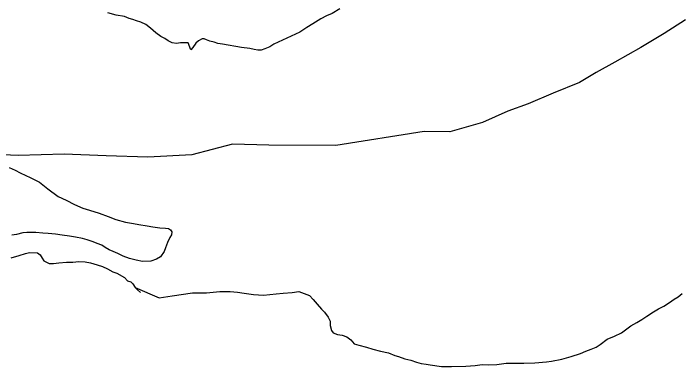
# Model space of a CAD drawing. Extents: x -939622 to -934245, y 1383184 to 1385301.
# Drawn here: x -936322.61 to -936316.2, y 1384578.86 to 1384582.25 of the extents above; entities that cross this region are included whole.
import ezdxf

# ---------------------------------------------------------------- set-up
doc = ezdxf.new("R2010")
doc.units = 0
doc.layers.add('Level 2', color=7, linetype='Continuous')
doc.layers.add('Level 9', color=7, linetype='Continuous')

msp = doc.modelspace()

# ---------------------------------------------------------------- linework, layer by layer
at = {"layer": 'Level 2'}
msp.add_lwpolyline([(-936316.1534, 1384582.1892), (-936316.3589, 1384582.0588), (-936316.5824, 1384581.9252), (-936316.8328, 1384581.7825), (-936317.0117, 1384581.6853), (-936317.1726, 1384581.5882), (-936317.4263, 1384581.4845), (-936317.665, 1384581.3839), (-936317.862, 1384581.3135), (-936318.1036, 1384581.2039), (-936318.4202, 1384581.1147), (-936318.6655, 1384581.1191), (-936319.5144, 1384580.9843), (-936320.1577, 1384580.9859), (-936320.5079, 1384580.9956), (-936320.8991, 1384580.8939), (-936321.3209, 1384580.87), (-936321.7219, 1384580.8853), (-936322.126, 1384580.9006), (-936322.5657, 1384580.8856), (-936323.293, 1384580.9196)], dxfattribs=at)
msp.add_lwpolyline([(-936316.1534, 1384582.1892), (-936316.3589, 1384582.0588), (-936316.5824, 1384581.9252), (-936316.8328, 1384581.7825), (-936317.0117, 1384581.6853), (-936317.1726, 1384581.5882), (-936317.4263, 1384581.4845), (-936317.665, 1384581.3839), (-936317.862, 1384581.3135), (-936318.1036, 1384581.2039), (-936318.4202, 1384581.1147), (-936318.6655, 1384581.1191), (-936319.5144, 1384580.9843), (-936320.1577, 1384580.9859), (-936320.5079, 1384580.9956), (-936320.8991, 1384580.8939), (-936321.3209, 1384580.87), (-936321.7219, 1384580.8853), (-936322.126, 1384580.9006), (-936322.5657, 1384580.8856), (-936323.293, 1384580.9196)], dxfattribs=at)
at = {"layer": 'Level 9'}
for points in [[(-936319.4753, 1384582.2956), (-936319.5498, 1384582.2501), (-936319.6035, 1384582.2287), (-936319.6572, 1384582.2013), (-936319.7347, 1384582.1528), (-936319.7943, 1384582.1164), (-936319.8598, 1384582.071), (-936320.1104, 1384581.9583), (-936320.1491, 1384581.931), (-936320.1968, 1384581.9127), (-936320.2327, 1384581.9004), (-936320.2626, 1384581.9002), (-936320.2985, 1384581.906), (-936320.3405, 1384581.9147), (-936320.4213, 1384581.9261), (-936320.6041, 1384581.9579), (-936320.649, 1384581.9636), (-936320.682, 1384581.9754), (-936320.724, 1384581.9871), (-936320.757, 1384581.9989), (-936320.7809, 1384582.0077), (-936320.7989, 1384582.0076), (-936320.8347, 1384581.9893), (-936320.8585, 1384581.9652), (-936320.8881, 1384581.926), (-936320.9089, 1384581.9018), (-936320.9333, 1384581.9707), (-936321.0081, 1384581.9702), (-936321.044, 1384581.9639), (-936321.0859, 1384581.9696), (-936321.1249, 1384581.9904), (-936321.158, 1384582.0111), (-936321.197, 1384582.0319), (-936321.2451, 1384582.0645), (-936321.2963, 1384582.1092), (-936321.3414, 1384582.1449), (-936321.3894, 1384582.1686), (-936321.4284, 1384582.1803), (-936321.4644, 1384582.1951), (-936321.5004, 1384582.2038), (-936321.5454, 1384582.2215), (-936321.6263, 1384582.236), (-936321.7042, 1384582.2564)], [(-936319.4753, 1384582.2956), (-936319.5498, 1384582.2501), (-936319.6035, 1384582.2287), (-936319.6572, 1384582.2013), (-936319.7347, 1384582.1528), (-936319.7943, 1384582.1164), (-936319.8598, 1384582.071), (-936320.1104, 1384581.9583), (-936320.1491, 1384581.931), (-936320.1968, 1384581.9127), (-936320.2327, 1384581.9004), (-936320.2626, 1384581.9002), (-936320.2985, 1384581.906), (-936320.3405, 1384581.9147), (-936320.4213, 1384581.9261), (-936320.6041, 1384581.9579), (-936320.649, 1384581.9636), (-936320.682, 1384581.9754), (-936320.724, 1384581.9871), (-936320.757, 1384581.9989), (-936320.7809, 1384582.0077), (-936320.7989, 1384582.0076), (-936320.8347, 1384581.9893), (-936320.8585, 1384581.9652), (-936320.8881, 1384581.926), (-936320.9089, 1384581.9018), (-936320.9333, 1384581.9707), (-936321.0081, 1384581.9702), (-936321.044, 1384581.9639), (-936321.0859, 1384581.9696), (-936321.1249, 1384581.9904), (-936321.158, 1384582.0111), (-936321.197, 1384582.0319), (-936321.2451, 1384582.0645), (-936321.2963, 1384582.1092), (-936321.3414, 1384582.1449), (-936321.3894, 1384582.1686), (-936321.4284, 1384582.1803), (-936321.4644, 1384582.1951), (-936321.5004, 1384582.2038), (-936321.5454, 1384582.2215), (-936321.6263, 1384582.236), (-936321.7042, 1384582.2564)], [(-936322.6547, 1384580.771), (-936322.5947, 1384580.7474), (-936322.5466, 1384580.7207), (-936322.4926, 1384580.6941), (-936322.4506, 1384580.6763), (-936322.3635, 1384580.6319), (-936322.2823, 1384580.5665), (-936322.1831, 1384580.4922), (-936322.105, 1384580.4567), (-936322.027, 1384580.4152), (-936321.9459, 1384580.3798), (-936321.883, 1384580.3622), (-936321.79, 1384580.3328), (-936321.703, 1384580.3004), (-936321.628, 1384580.2709), (-936321.5351, 1384580.2476), (-936321.4572, 1384580.2331), (-936321.4063, 1384580.2244), (-936321.3284, 1384580.21), (-936321.2715, 1384580.2014), (-936321.2056, 1384580.1928), (-936321.1517, 1384580.1872), (-936321.1218, 1384580.1844), (-936321.1038, 1384580.1725), (-936321.0917, 1384580.1546), (-936321.0945, 1384580.1246), (-936321.1093, 1384580.1005), (-936321.1329, 1384580.0523), (-936321.1505, 1384580.0012), (-936321.1652, 1384579.9651), (-936321.1978, 1384579.9139), (-936321.2365, 1384579.8896), (-936321.2932, 1384579.8712), (-936321.371, 1384579.8677), (-936321.4339, 1384579.8822), (-936321.4969, 1384579.8968), (-936321.5569, 1384579.9204), (-936321.6109, 1384579.944), (-936321.6529, 1384579.9648), (-936321.6919, 1384579.9795), (-936321.731, 1384580.0032), (-936321.764, 1384580.024), (-936321.809, 1384580.0417), (-936321.845, 1384580.0565), (-936321.905, 1384580.077), (-936321.95, 1384580.0887), (-936322.0159, 1384580.1033), (-936322.0728, 1384580.1119), (-936322.1447, 1384580.1204), (-936322.2076, 1384580.132), (-936322.2794, 1384580.1375), (-936322.3303, 1384580.1402), (-936322.3962, 1384580.1457), (-936322.4321, 1384580.1455), (-936322.483, 1384580.1481), (-936322.5218, 1384580.1449), (-936322.5846, 1384580.1294), (-936322.6294, 1384580.1201)], [(-936322.6547, 1384580.771), (-936322.5947, 1384580.7474), (-936322.5466, 1384580.7207), (-936322.4926, 1384580.6941), (-936322.4506, 1384580.6763), (-936322.3635, 1384580.6319), (-936322.2823, 1384580.5665), (-936322.1831, 1384580.4922), (-936322.105, 1384580.4567), (-936322.027, 1384580.4152), (-936321.9459, 1384580.3798), (-936321.883, 1384580.3622), (-936321.79, 1384580.3328), (-936321.703, 1384580.3004), (-936321.628, 1384580.2709), (-936321.5351, 1384580.2476), (-936321.4572, 1384580.2331), (-936321.4063, 1384580.2244), (-936321.3284, 1384580.21), (-936321.2715, 1384580.2014), (-936321.2056, 1384580.1928), (-936321.1517, 1384580.1872), (-936321.1218, 1384580.1844), (-936321.1038, 1384580.1725), (-936321.0917, 1384580.1546), (-936321.0945, 1384580.1246), (-936321.1093, 1384580.1005), (-936321.1329, 1384580.0523), (-936321.1505, 1384580.0012), (-936321.1652, 1384579.9651), (-936321.1978, 1384579.9139), (-936321.2365, 1384579.8896), (-936321.2932, 1384579.8712), (-936321.371, 1384579.8677), (-936321.4339, 1384579.8822), (-936321.4969, 1384579.8968), (-936321.5569, 1384579.9204), (-936321.6109, 1384579.944), (-936321.6529, 1384579.9648), (-936321.6919, 1384579.9795), (-936321.731, 1384580.0032), (-936321.764, 1384580.024), (-936321.809, 1384580.0417), (-936321.845, 1384580.0565), (-936321.905, 1384580.077), (-936321.95, 1384580.0887), (-936322.0159, 1384580.1033), (-936322.0728, 1384580.1119), (-936322.1447, 1384580.1204), (-936322.2076, 1384580.132), (-936322.2794, 1384580.1375), (-936322.3303, 1384580.1402), (-936322.3962, 1384580.1457), (-936322.4321, 1384580.1455), (-936322.483, 1384580.1481), (-936322.5218, 1384580.1449), (-936322.5846, 1384580.1294), (-936322.6294, 1384580.1201)], [(-936322.6339, 1384579.9041), (-936322.5563, 1384579.9256), (-936322.4965, 1384579.944), (-936322.4577, 1384579.9533), (-936322.3829, 1384579.9508), (-936322.3558, 1384579.933), (-936322.3377, 1384579.9001), (-936322.3195, 1384579.8732), (-936322.2955, 1384579.8614), (-936322.2685, 1384579.8496), (-936322.2266, 1384579.8499), (-936322.1758, 1384579.8562), (-936322.104, 1384579.8627), (-936322.0412, 1384579.8631), (-936321.9844, 1384579.8695), (-936321.9245, 1384579.8639), (-936321.8706, 1384579.8553), (-936321.8076, 1384579.8377), (-936321.7567, 1384579.8201), (-936321.7086, 1384579.7964), (-936321.6576, 1384579.7697), (-936321.6186, 1384579.755), (-936321.5465, 1384579.7135), (-936321.5164, 1384579.6837), (-936321.4834, 1384579.6719), (-936321.4653, 1384579.654), (-936321.4441, 1384579.6182)], [(-936322.6339, 1384579.9041), (-936322.5563, 1384579.9256), (-936322.4965, 1384579.944), (-936322.4577, 1384579.9533), (-936322.3829, 1384579.9508), (-936322.3558, 1384579.933), (-936322.3377, 1384579.9001), (-936322.3195, 1384579.8732), (-936322.2955, 1384579.8614), (-936322.2685, 1384579.8496), (-936322.2266, 1384579.8499), (-936322.1758, 1384579.8562), (-936322.104, 1384579.8627), (-936322.0412, 1384579.8631), (-936321.9844, 1384579.8695), (-936321.9245, 1384579.8639), (-936321.8706, 1384579.8553), (-936321.8076, 1384579.8377), (-936321.7567, 1384579.8201), (-936321.7086, 1384579.7964), (-936321.6576, 1384579.7697), (-936321.6186, 1384579.755), (-936321.5465, 1384579.7135), (-936321.5164, 1384579.6837), (-936321.4834, 1384579.6719), (-936321.4653, 1384579.654), (-936321.4441, 1384579.6182)], [(-936321.4441, 1384579.6182), (-936321.42, 1384579.5973), (-936321.3929, 1384579.5705)], [(-936321.4441, 1384579.6182), (-936321.2131, 1384579.5207), (-936321.0875, 1384579.5396), (-936320.8902, 1384579.5679), (-936320.7586, 1384579.5688), (-936320.63, 1384579.5787), (-936320.5283, 1384579.5794), (-936320.4594, 1384579.5739), (-936320.3965, 1384579.5653), (-936320.3067, 1384579.5509), (-936320.2079, 1384579.5456), (-936320.0883, 1384579.5584), (-936320.0195, 1384579.5649), (-936319.9328, 1384579.5715), (-936319.87, 1384579.5809), (-936319.7664, 1384579.5418)], [(-936321.4441, 1384579.6182), (-936321.42, 1384579.5973), (-936321.3929, 1384579.5705)], [(-936321.4441, 1384579.6182), (-936321.2131, 1384579.5207), (-936321.0875, 1384579.5396), (-936320.8902, 1384579.5679), (-936320.7586, 1384579.5688), (-936320.63, 1384579.5787), (-936320.5283, 1384579.5794), (-936320.4594, 1384579.5739), (-936320.3965, 1384579.5653), (-936320.3067, 1384579.5509), (-936320.2079, 1384579.5456), (-936320.0883, 1384579.5584), (-936320.0195, 1384579.5649), (-936319.9328, 1384579.5715), (-936319.87, 1384579.5809), (-936319.7664, 1384579.5418)], [(-936319.7664, 1384579.5418), (-936319.7308, 1384579.5025), (-936319.6923, 1384579.4571), (-936319.6508, 1384579.4117), (-936319.6241, 1384579.3814), (-936319.5886, 1384579.3331), (-936319.568, 1384579.2939), (-936319.5683, 1384579.2549), (-936319.5568, 1384579.2067), (-936319.539, 1384579.1826), (-936319.4973, 1384579.1672), (-936319.4524, 1384579.1608), (-936319.4076, 1384579.1454), (-936319.3689, 1384579.115), (-936319.3393, 1384579.0757), (-936319.2945, 1384579.0633), (-936319.2198, 1384579.0446), (-936319.16, 1384579.026), (-936319.0853, 1384579.0073), (-936319.0076, 1384578.9916), (-936318.9479, 1384578.9641), (-936318.9121, 1384578.9547), (-936318.8524, 1384578.9332), (-936318.7926, 1384578.9206), (-936318.7388, 1384578.9021), (-936318.694, 1384578.8897), (-936318.6462, 1384578.8803), (-936318.6073, 1384578.8739), (-936318.4996, 1384578.8579), (-936318.4037, 1384578.86), (-936318.2659, 1384578.8618), (-936318.176, 1384578.8699), (-936318.107, 1384578.8783), (-936318.0471, 1384578.8748), (-936317.9662, 1384578.877), (-936317.8762, 1384578.8912), (-936317.7894, 1384578.8904), (-936317.7085, 1384578.8926), (-936317.6006, 1384578.8947), (-936317.4897, 1384578.9056), (-936317.4417, 1384578.9112), (-936317.3427, 1384578.9283), (-936317.2526, 1384578.9545), (-936317.1625, 1384578.9837), (-936317.1113, 1384579.0072), (-936317.0602, 1384579.0248), (-936317.0121, 1384579.0453), (-936316.9729, 1384579.072), (-936316.9066, 1384579.1224), (-936316.8374, 1384579.1518), (-936316.7682, 1384579.1841), (-936316.6778, 1384579.2493), (-936316.6206, 1384579.2818), (-936316.5724, 1384579.3114), (-936316.5241, 1384579.344), (-936316.4609, 1384579.3854), (-936316.4127, 1384579.415), (-936316.3615, 1384579.4385), (-936316.3073, 1384579.474), (-936316.2621, 1384579.5066), (-936316.2229, 1384579.5273), (-936316.1867, 1384579.5599)], [(-936319.7664, 1384579.5418), (-936319.7308, 1384579.5025), (-936319.6923, 1384579.4571), (-936319.6508, 1384579.4117), (-936319.6241, 1384579.3814), (-936319.5886, 1384579.3331), (-936319.568, 1384579.2939), (-936319.5683, 1384579.2549), (-936319.5568, 1384579.2067), (-936319.539, 1384579.1826), (-936319.4973, 1384579.1672), (-936319.4524, 1384579.1608), (-936319.4076, 1384579.1454), (-936319.3689, 1384579.115), (-936319.3393, 1384579.0757), (-936319.2945, 1384579.0633), (-936319.2198, 1384579.0446), (-936319.16, 1384579.026), (-936319.0853, 1384579.0073), (-936319.0076, 1384578.9916), (-936318.9479, 1384578.9641), (-936318.9121, 1384578.9547), (-936318.8524, 1384578.9332), (-936318.7926, 1384578.9206), (-936318.7388, 1384578.9021), (-936318.694, 1384578.8897), (-936318.6462, 1384578.8803), (-936318.6073, 1384578.8739), (-936318.4996, 1384578.8579), (-936318.4037, 1384578.86), (-936318.2659, 1384578.8618), (-936318.176, 1384578.8699), (-936318.107, 1384578.8783), (-936318.0471, 1384578.8748), (-936317.9662, 1384578.877), (-936317.8762, 1384578.8912), (-936317.7894, 1384578.8904), (-936317.7085, 1384578.8926), (-936317.6006, 1384578.8947), (-936317.4897, 1384578.9056), (-936317.4417, 1384578.9112), (-936317.3427, 1384578.9283), (-936317.2526, 1384578.9545), (-936317.1625, 1384578.9837), (-936317.1113, 1384579.0072), (-936317.0602, 1384579.0248), (-936317.0121, 1384579.0453), (-936316.9729, 1384579.072), (-936316.9066, 1384579.1224), (-936316.8374, 1384579.1518), (-936316.7682, 1384579.1841), (-936316.6778, 1384579.2493), (-936316.6206, 1384579.2818), (-936316.5724, 1384579.3114), (-936316.5241, 1384579.344), (-936316.4609, 1384579.3854), (-936316.4127, 1384579.415), (-936316.3615, 1384579.4385), (-936316.3073, 1384579.474), (-936316.2621, 1384579.5066), (-936316.2229, 1384579.5273), (-936316.1867, 1384579.5599)]]:
    msp.add_lwpolyline(points, dxfattribs=at)

doc.saveas('drawing.dxf')
